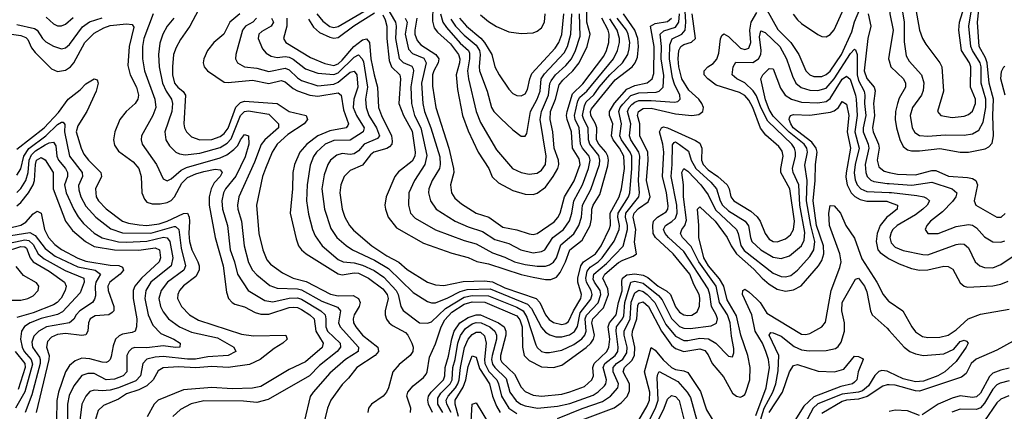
# Model space of a CAD drawing. Header units: inches. Extents: x 1308407 to 1441228, y 959628 to 1036311.
# Tile 503 of 656: x 1405724 to 1410567, y 966535 to 968462. Entities that reach past the tile are written whole.
import ezdxf

# ---------------------------------------------------------------- set-up
doc = ezdxf.new("R2010")
doc.units = ezdxf.units.IN
doc.header["$MEASUREMENT"] = 0
doc.layers.add('B4906', color=7, linetype='Continuous')
doc.layers.add('B4916', color=7, linetype='Continuous')

msp = doc.modelspace()

# ---------------------------------------------------------------- linework, layer by layer
at = {"layer": 'B4906', "color": 5}
for points, elevation in [([(1409528.6, 968488.6), (1409550, 968460.6), (1409570, 968443.3), (1409650, 968388.6), (1409670, 968378.8), (1409690, 968377.5), (1409710, 968388.4), (1409730, 968411.9), (1409800.8, 968570)], 2420), ([(1406603.8, 968510), (1406561.1, 968430), (1406515.4, 968364.6), (1406494.3, 968325.7), (1406481.6, 968290), (1406475.4, 968230), (1406476.2, 968190), (1406486.1, 968150), (1406501.3, 968130), (1406528.3, 968108.3), (1406539.9, 968090), (1406532.1, 967950), (1406534.6, 967930), (1406544.3, 967910), (1406570, 967886.1), (1406610.4, 967870.4), (1406670, 967872.4), (1406710, 967887.2), (1406730, 967901.5), (1406750, 967928.1), (1406788.1, 968031.9), (1406810, 968053.7), (1406830, 968060.3), (1406990, 968050.1), (1407050, 968009.4), (1407133, 967990), (1407139.6, 967970), (1407122.7, 967950), (1407042.4, 967897.6), (1406990.4, 967850), (1406965.9, 967810), (1406933.5, 967730), (1406919.3, 967690), (1406889.2, 967550), (1406900.1, 967410), (1406919.4, 967330), (1406940.3, 967280.3), (1406958.6, 967258.6), (1407016.6, 967216.6), (1407070, 967190.4), (1407133.6, 967173.6), (1407252.2, 967112.2), (1407290, 967103), (1407364.5, 967104.5), (1407390, 967090.1), (1407399.4, 967070), (1407394.2, 967050), (1407370.1, 967010), (1407364.6, 966990), (1407366.8, 966970), (1407376.7, 966950), (1407410, 966910.1), (1407486.1, 966850), (1407488.3, 966830), (1407473.3, 966810), (1407381.9, 966750), (1407342, 966698), (1407310, 966666.2), (1407254, 966590), (1407237.4, 966550), (1407206.1, 966413.9)], 2380), ([(1406888.8, 968470), (1406870.8, 968450), (1406834.2, 968430), (1406819.5, 968410), (1406788, 968290), (1406785.5, 968270), (1406796.1, 968250), (1406830.1, 968230.1), (1406890, 968222.9), (1406950, 968206.4), (1407030, 968223), (1407050, 968215.1), (1407090, 968176), (1407110, 968163.1), (1407190, 968136.5), (1407270, 968144.3), (1407290, 968154.6), (1407350, 968204), (1407370, 968209.1), (1407382.6, 968190), (1407387.5, 968130), (1407368.3, 968070), (1407364.5, 968030), (1407380.3, 967990), (1407418.7, 967930), (1407414.3, 967910), (1407350, 967868.9), (1407270, 967867.8), (1407226.3, 967850), (1407184, 967810), (1407170, 967788.1), (1407153.5, 967746.5), (1407138.3, 967650), (1407134.4, 967570), (1407145.1, 967505.1), (1407164.5, 967430), (1407177.9, 967397.9), (1407211.3, 967350), (1407290, 967282.3), (1407314.6, 967270), (1407370, 967265.6), (1407410, 967254.2), (1407467.2, 967227.2), (1407514.5, 967194.5), (1407575.8, 967130), (1407585.9, 967110), (1407599.4, 967050), (1407610.7, 967030.7), (1407690, 966970.8), (1407729.4, 966969.4), (1407750, 966975.7), (1407818.6, 967041.4), (1407910, 967096.1), (1407950, 967104.2), (1408030, 967103.7), (1408170, 967047.9), (1408200.3, 967030), (1408218.2, 966998.2), (1408262.8, 966862.8), (1408270, 966848.8), (1408290, 966829.6), (1408310, 966824.1), (1408330, 966824.9), (1408390, 966836.4), (1408450, 966863.9), (1408488.9, 966891.1), (1408504.4, 966910), (1408509.5, 966930), (1408505, 966990), (1408511.5, 967008.5), (1408570, 967069.4), (1408582.7, 967110), (1408579.4, 967130), (1408550.9, 967170), (1408545.3, 967185.3), (1408548.4, 967210), (1408610, 967261.7), (1408692.2, 967347.8), (1408713.7, 967430), (1408713.3, 967450), (1408702.9, 967490), (1408705.2, 967510), (1408769.3, 967590.7), (1408773, 967610), (1408767.3, 967670), (1408774.5, 967790), (1408769.9, 967810.1), (1408730.5, 967870), (1408723.5, 967890), (1408729.3, 967950), (1408713.8, 968010), (1408722.5, 968030), (1408735.6, 968044.4), (1408750, 968056.3), (1408770, 968063.5), (1408830, 968064.3), (1408944.8, 968055.2), (1408960.4, 968059.6), (1408972.9, 968070), (1408970.7, 968090), (1408944, 968144), (1408935.6, 968175.6), (1408919.5, 968270), (1408921.5, 968338.5), (1408933.1, 968366.9), (1408980.6, 968390), (1408996.8, 968410), (1409001.1, 968450), (1408995.5, 968530)], 2440), ([(1407184.9, 968490), (1407215, 968455), (1407250, 968429), (1407270, 968423.9), (1407290, 968427.9), (1407417.6, 968502.4)], 2540), ([(1407524.4, 968530), (1407572.3, 968450), (1407575.6, 968430), (1407573.2, 968370), (1407590, 968271), (1407610, 968250.4), (1407652.8, 968232.8), (1407659.6, 968219.6), (1407661.6, 968210), (1407648.1, 968131.9), (1407650.6, 968050), (1407666.3, 967990), (1407696.9, 967930), (1407726, 967794), (1407717.4, 967750), (1407665.3, 967670), (1407638, 967610), (1407637.1, 967550), (1407646.3, 967510), (1407670, 967485.5), (1407770, 967428.3), (1407910, 967375.8), (1407970, 967358.8), (1408050, 967314.3), (1408110, 967293.6), (1408157.8, 967270), (1408210, 967256.6), (1408270, 967248.5), (1408310, 967249.4), (1408330, 967255.7), (1408350, 967269.6), (1408364.7, 967290), (1408386.4, 967353.6), (1408450, 967407.9), (1408474.5, 967450), (1408487.6, 967490), (1408491.5, 967550), (1408533.9, 967626.1), (1408575.1, 967750), (1408577.7, 967770), (1408572.8, 967792.8), (1408528.8, 967850), (1408521.5, 967870), (1408519.4, 967930), (1408498, 967970), (1408492.8, 967990), (1408501.3, 968038.7), (1408510, 968057), (1408548.6, 968091.4), (1408574.9, 968130), (1408626.7, 968190), (1408688.4, 968250), (1408714.4, 968290), (1408722, 968318), (1408724.5, 968350), (1408717, 968390), (1408708, 968410), (1408661.9, 968470)], 2540), ([(1407754.1, 966530), (1407735.6, 966570), (1407731.9, 966590), (1407735.3, 966610), (1407747.4, 966630), (1407808.8, 966690), (1407814.6, 966710), (1407816.2, 966750), (1407833.5, 966806.5), (1407848.9, 966891.1), (1407861.2, 966930), (1407889.2, 966970), (1407930, 966995.8), (1407970, 967009.7), (1407990, 967009.5), (1408079.7, 966970), (1408107.5, 966950), (1408115.6, 966930), (1408115.5, 966910), (1408089.6, 966810), (1408089.3, 966790), (1408096.2, 966776.2), (1408158.1, 966718.1), (1408190, 966654.5), (1408210, 966633.3), (1408250, 966614.6), (1408290, 966608.8), (1408390, 966619.6), (1408430, 966630.1), (1408502.5, 966657.5), (1408538.6, 966690), (1408546, 966710), (1408543.1, 966750), (1408549.7, 966770), (1408611.1, 966828.9), (1408621.6, 966850), (1408626.1, 966890), (1408618.1, 966950), (1408625.1, 966970), (1408658, 967010), (1408668.6, 967070), (1408687.3, 967127.3), (1408684.9, 967175.1), (1408689.5, 967190.5), (1408710, 967206.7), (1408750, 967211.6), (1408790, 967204.1), (1408813.7, 967193.7), (1408863.7, 967150), (1408906.2, 967126.2), (1408925.4, 967110), (1408950.2, 967049.8), (1408970, 967022.9), (1408990, 967010.1), (1409010, 967006.2), (1409030, 967008.5), (1409055.7, 967024.3), (1409067.2, 967052.8), (1409070, 967091.3), (1409066.2, 967110), (1409039.6, 967159.6), (1409019.4, 967210), (1408938.3, 967310), (1408850.6, 967390), (1408840.2, 967410), (1408837.8, 967450), (1408841.4, 967470), (1408860.6, 967490), (1408904.2, 967515.8), (1408912.6, 967530), (1408914.2, 967545.8), (1408905, 967610), (1408886.1, 967690), (1408893, 967810), (1408887.9, 967850), (1408870.9, 967910), (1408880.2, 967930), (1408890, 967934.2), (1408910, 967930.5), (1409048.2, 967868.2), (1409070, 967854), (1409078.5, 967830), (1409076.8, 967770), (1409085.5, 967750), (1409110, 967723.2), (1409157.8, 967690), (1409203.5, 967650), (1409213.6, 967630), (1409222.1, 967590), (1409235.9, 967570), (1409319.7, 967519.7), (1409351.1, 967491.1), (1409365.6, 967470), (1409390.1, 967410), (1409410, 967382.5), (1409430, 967370.6), (1409450, 967368.8), (1409490, 967383.8), (1409515.9, 967404.1), (1409530.7, 967429.3), (1409534.5, 967470), (1409512.5, 967630), (1409466.8, 967710), (1409466.8, 967730), (1409479.9, 967790), (1409474.2, 967814.2), (1409457.3, 967837.3), (1409394.3, 967894.3), (1409367.3, 967927.3), (1409329.1, 968030), (1409310, 968066.1), (1409290, 968088.1), (1409263.6, 968103.6), (1409150, 968140.1), (1409108.5, 968170), (1409091.3, 968190), (1409090, 968210.2), (1409107.9, 968230), (1409134.5, 968245.5), (1409152.9, 968267.1), (1409162.6, 968297.4), (1409171.7, 968368.3), (1409176.8, 968383.2), (1409187.9, 968392.1), (1409210, 968379.7), (1409270, 968321.8), (1409290, 968315.5), (1409310, 968321.9), (1409320.3, 968350), (1409315.1, 968410), (1409321.2, 968450), (1409350, 968497.9)], 2380), ([(1407755.7, 968530), (1407754.7, 968454.7), (1407762.5, 968422.5), (1407779.7, 968399.7), (1407842.3, 968342.3), (1407881.7, 968290), (1407888.7, 968270), (1407887.3, 968250), (1407870.6, 968190), (1407877.5, 968117.5), (1407902.6, 967990), (1407930, 967914.2), (1407979, 967810), (1408031, 967730), (1408048.1, 967688.1), (1408078.5, 967658.5), (1408150, 967621.5), (1408210, 967603.6), (1408250, 967602.4), (1408270, 967607.7), (1408310, 967638.5), (1408348.3, 967690), (1408370.5, 967730), (1408375.4, 967750), (1408373.4, 967770), (1408353.7, 967830), (1408345.8, 967910), (1408332.4, 967970), (1408334.3, 968010), (1408359.7, 968070), (1408378, 968142), (1408395, 968165), (1408443.9, 968210), (1408475.7, 968250), (1408514.4, 968330), (1408529.7, 968390), (1408513.2, 968450), (1408513.1, 968510)], 2620), ([(1409398.4, 968510), (1409453.4, 968413.4), (1409517.2, 968350), (1409555.7, 968290), (1409590, 968209.6), (1409610, 968191.1), (1409630, 968182.2), (1409670, 968181.7), (1409690, 968191.4), (1409710, 968209.1), (1409766.2, 968290), (1409817.6, 968402.4), (1409830, 968451.5), (1409870, 968544.3)], 2380), ([(1405710, 968437.4), (1405797.6, 968417.6), (1405809.8, 968409.8), (1405836.1, 968370), (1405853, 968353), (1405890, 968331.5), (1405930, 968318.8), (1405950, 968322.9), (1405970, 968338.9), (1406032.8, 968427.2), (1406068.4, 968451.6), (1406130, 968471.5)], 2340), ([(1405854.3, 968474.3), (1405890, 968440.8), (1405910, 968430.8), (1405930, 968431.3), (1405950, 968439.2), (1405987.7, 968472.3)], 2360), ([(1406380.4, 968490), (1406335.4, 968370), (1406329, 968330), (1406328.9, 968270), (1406338.5, 968210), (1406389.3, 968070), (1406393.9, 968030), (1406379.3, 967990), (1406323.5, 967890), (1406321.3, 967870), (1406327.1, 967850), (1406397, 967750), (1406430, 967679.6), (1406450, 967669.3), (1406470, 967679.1), (1406518.4, 967721.6), (1406544.8, 967735.2), (1406710, 967782.6), (1406742.6, 967797.4), (1406777.3, 967822.7), (1406796.8, 967843.2), (1406810, 967870.9), (1406830, 967897.7), (1406850, 967890.2), (1406851.9, 967850), (1406833.1, 967786.9), (1406787.4, 967692.6), (1406736.9, 967630), (1406726.9, 967610), (1406718.4, 967570), (1406721.6, 967530), (1406745.8, 967450), (1406760.2, 967330), (1406781.4, 967270), (1406795.7, 967210), (1406847.2, 967130), (1406930, 967080.3), (1406970, 967073.3), (1407050, 967090.9), (1407090, 967093.4), (1407110, 967086.8), (1407204.8, 967030), (1407226.9, 967010), (1407230.7, 966990), (1407229.2, 966950), (1407238.3, 966930), (1407300.6, 966870), (1407302.9, 966850), (1407286.3, 966830), (1407199.3, 966760.7), (1407150, 966709.9), (1406946.5, 966593.5), (1406890, 966578.9), (1406824.7, 966584.7), (1406630, 966587), (1406567.7, 966572.3), (1406516, 966544), (1406478.2, 966510)], 2340), ([(1406482.5, 968470), (1406450.1, 968430), (1406427.8, 968390), (1406413.7, 968346.3), (1406407.8, 968290), (1406410.1, 968229.9), (1406426.5, 968150), (1406444.1, 968110), (1406471.3, 968070), (1406476.7, 968050), (1406472.4, 968010), (1406437.5, 967910), (1406443.3, 967870), (1406460.8, 967840.8), (1406492.6, 967810), (1406510, 967801.8), (1406537.4, 967797.4), (1406610, 967805), (1406710, 967832.7), (1406745.2, 967854.8), (1406764, 967876), (1406810, 967990), (1406830.5, 968009.5), (1406850, 968012.7), (1406950, 967996.4), (1406997.8, 967950), (1406996.8, 967930), (1406930, 967870), (1406912.7, 967847.3), (1406879.2, 967760.8), (1406801.3, 967590), (1406795.3, 967550), (1406797.3, 967530), (1406814.6, 967470), (1406827.8, 967350), (1406850, 967266.9), (1406868.7, 967230), (1406890, 967206), (1406954.2, 967154.2), (1406990, 967140.3), (1407090, 967137.5), (1407110, 967133), (1407210, 967076.9), (1407287.3, 967047.3), (1407301.7, 967030), (1407292.3, 966970), (1407300.1, 966950), (1407390.1, 966850), (1407388.5, 966830), (1407327.1, 966790), (1407250, 966723.2), (1407167.4, 966630), (1407152.2, 966607.8), (1407125.4, 966490)], 2360), ([(1406807.8, 968490), (1406757.1, 968450), (1406729.1, 968390.9), (1406678.6, 968350), (1406648.8, 968310), (1406630.6, 968270), (1406627.3, 968250), (1406630.9, 968230), (1406648.4, 968210), (1406730, 968155), (1406750, 968153), (1406870, 968164.6), (1406950, 968147.6), (1407010, 968162.1), (1407030, 968156.6), (1407070, 968122.6), (1407090, 968111.5), (1407151.1, 968091.1), (1407190, 968086.1), (1407290, 968101.2), (1407305.5, 968090), (1407317.5, 968017.5), (1407341.6, 967950), (1407338.7, 967941.3), (1407330, 967929.2), (1407250, 967915.2), (1407191.1, 967890), (1407136.5, 967850), (1407102.7, 967810), (1407076.2, 967750), (1407067.2, 967710), (1407065.7, 967630), (1407055.1, 967510), (1407083.5, 967383.5), (1407096.2, 967350), (1407110.7, 967330), (1407134, 967310), (1407290, 967210.7), (1407310, 967206.7), (1407370, 967216.1), (1407390, 967214), (1407440.5, 967190), (1407510, 967136.9), (1407531.7, 967110), (1407535.9, 967090), (1407521.3, 967030), (1407522, 967010), (1407529.1, 966989.1), (1407541.9, 966970), (1407557.5, 966957.5), (1407622, 966922), (1407633.6, 966910), (1407653.5, 966870), (1407659.8, 966850), (1407658.6, 966830), (1407645.5, 966810), (1407590, 966766), (1407559.9, 966730), (1407538.7, 966650), (1407528.9, 966630), (1407511.6, 966610), (1407455.3, 966570), (1407439.5, 966550), (1407436.1, 966530)], 2420), ([(1406962.4, 968470), (1406972.1, 968450), (1406961.4, 968430), (1406916, 968404), (1406900.7, 968390), (1406896.8, 968370), (1406918.4, 968318.4), (1406937.1, 968297.1), (1406961.7, 968281.7), (1406990, 968275.6), (1407030, 968279.9), (1407050, 968276.9), (1407070, 968267.6), (1407130, 968220.4), (1407190, 968198.5), (1407270, 968192.9), (1407290, 968201), (1407370, 968277.1), (1407390, 968288.3), (1407409.3, 968269.3), (1407414.7, 968254.7), (1407435.5, 968130), (1407425.3, 968070), (1407429.1, 968030), (1407441.6, 967990), (1407478.7, 967930), (1407493.1, 967890), (1407483.4, 967876.6), (1407419.1, 967850), (1407390, 967817), (1407370, 967802.3), (1407350, 967799.1), (1407310, 967803), (1407284.1, 967795.9), (1407252.6, 967770), (1407239.9, 967750), (1407221.2, 967698.8), (1407210.5, 967630), (1407223.7, 967530), (1407254.7, 967434.7), (1407284.8, 967390), (1407330, 967350.1), (1407361.5, 967330), (1407470, 967278.7), (1407538.2, 967238.2), (1407659.2, 967119.2), (1407730, 967076), (1407750, 967068.8), (1407770, 967068.6), (1407830, 967092.7), (1407890, 967124.3), (1407925.5, 967134.5), (1408038.2, 967138.2), (1408221.5, 967061.5), (1408240.8, 967040.8), (1408290, 966947.3), (1408310, 966924.5), (1408330.9, 966910.9), (1408361.3, 966901.3), (1408390, 966900.7), (1408428.6, 966911.4), (1408452.6, 966927.4), (1408468, 966952), (1408480.9, 967019.1), (1408533.8, 967086.2), (1408540.5, 967110), (1408534.5, 967130), (1408511.5, 967170), (1408508.3, 967190), (1408515.3, 967224.7), (1408530, 967244.1), (1408569.2, 967270.8), (1408588.5, 967290), (1408647.5, 967372.5), (1408672.1, 967430), (1408673.6, 967450), (1408665.4, 967490), (1408667.2, 967510), (1408718.4, 967590), (1408725.1, 967610), (1408735.6, 967730), (1408734.1, 967790), (1408727, 967810), (1408683.8, 967870), (1408675.5, 967890), (1408683.9, 967950), (1408670.8, 968010), (1408677.7, 968030), (1408690, 968046.9), (1408730.7, 968089.3), (1408770, 968101.2), (1408854, 968106), (1408870, 968110.5), (1408888.8, 968130), (1408893, 968187), (1408879.3, 968270), (1408880.6, 968330), (1408875, 968390), (1408892.6, 968407.4), (1408950, 968425.6), (1408965.5, 968450), (1408969.7, 968490)], 2460), ([(1407037.8, 968470), (1407038.4, 968430), (1407021.7, 968370), (1407033, 968350), (1407155, 968275), (1407225.8, 968245.8), (1407270, 968236.6), (1407290, 968245.2), (1407310, 968262.5), (1407368.1, 968330), (1407410, 968361.9), (1407430, 968367.8), (1407444.4, 968350), (1407451.8, 968270), (1407467, 968190), (1407484.7, 968130), (1407489, 968030), (1407503.4, 967990), (1407552.6, 967890), (1407556.4, 967863.6), (1407553.9, 967850), (1407543.5, 967836.5), (1407530, 967828.3), (1407466.2, 967810), (1407450, 967796.1), (1407410, 967745.8), (1407350, 967720.5), (1407320.1, 967690), (1407303.8, 967650), (1407299.1, 967610), (1407310.1, 967530.1), (1407322.8, 967490), (1407346.5, 967450), (1407366.6, 967426.6), (1407455.7, 967350), (1407530, 967300.7), (1407589.2, 967269.2), (1407630, 967232.3), (1407730.3, 967170), (1407770, 967157.9), (1407810, 967153.5), (1407906.1, 967173.9), (1408010, 967176.2), (1408050, 967171.9), (1408110, 967142.6), (1408264.7, 967090), (1408282.5, 967070), (1408309.5, 967009.5), (1408327.5, 966987.5), (1408350, 966971.8), (1408390, 966962.4), (1408410, 966966.3), (1408423.1, 966976.9), (1408447.2, 967030), (1408484, 967090), (1408488, 967110), (1408470, 967170), (1408469.5, 967189.5), (1408483.7, 967250), (1408497.3, 967270), (1408555.5, 967310), (1408583.4, 967350), (1408625.6, 967434.4), (1408629.7, 967450.3), (1408627.5, 967510), (1408672.5, 967590), (1408684.3, 967630), (1408698.4, 967730), (1408695.7, 967790), (1408674.6, 967830), (1408643, 967870), (1408635.1, 967890), (1408641.8, 967950), (1408625.4, 967990), (1408624.3, 968010), (1408650, 968050.9), (1408710, 968120.2), (1408750, 968137.3), (1408809.7, 968150.3), (1408835.6, 968170), (1408843.6, 968196.4), (1408844.3, 968330), (1408827.4, 968430), (1408850, 968443.1), (1408910, 968452.8), (1408930, 968469.1)], 2480), ([(1407144.2, 968464.2), (1407170, 968424.8), (1407199.2, 968399.2), (1407250, 968375.1), (1407270, 968371.2), (1407290, 968373.9), (1407367.7, 968432.3), (1407470, 968495)], 2520), ([(1407510, 968485.1), (1407521.6, 968461.6), (1407529.2, 968430), (1407529.6, 968370), (1407541.2, 968261.1), (1407552.7, 968230), (1407593.5, 968190), (1407596.9, 968170), (1407589.5, 968050), (1407611.2, 967990), (1407653.8, 967913.8), (1407668.9, 967810), (1407667.6, 967790), (1407654.7, 967765.3), (1407586.6, 967713.4), (1407570.1, 967690), (1407526.4, 967590), (1407519.6, 967550), (1407522.6, 967530), (1407536.6, 967490), (1407577.6, 967437.6), (1407710, 967362), (1407850, 967313.9), (1407930, 967291.7), (1407972.5, 967272.5), (1408030, 967260.1), (1408190, 967208.9), (1408250, 967194.6), (1408310, 967182.9), (1408337.1, 967182.9), (1408364.3, 967195.7), (1408382.6, 967217.4), (1408408.8, 967270), (1408429.2, 967330), (1408490, 967376.9), (1408529.9, 967449.9), (1408537.2, 967482.8), (1408538.3, 967530), (1408545.1, 967550), (1408577.8, 967602.2), (1408617.6, 967742.4), (1408620.3, 967770), (1408617, 967790), (1408607.6, 967810), (1408572.6, 967850), (1408561.9, 967870), (1408562.9, 967930), (1408556.6, 967950), (1408533.5, 967990), (1408531.6, 968010), (1408536.4, 968023.6), (1408653.5, 968166.5), (1408736.1, 968230), (1408751.8, 968250), (1408762.5, 968277.5), (1408768.3, 968330), (1408764.4, 968370), (1408749.6, 968410), (1408693.1, 968490)], 2520), ([(1407619.7, 968470), (1407630, 968450), (1407620, 968390), (1407637.2, 968317.2), (1407656, 968296), (1407711.7, 968271.7), (1407723.1, 968250), (1407699.9, 968150), (1407706.5, 968050), (1407714.6, 968010), (1407746.6, 967930), (1407790, 967786.4), (1407793, 967750), (1407789.7, 967730), (1407752.9, 967670), (1407737.1, 967630), (1407734.7, 967610), (1407743.9, 967570), (1407773.2, 967530), (1407866.8, 967470), (1407930, 967443), (1408000.3, 967420.3), (1408060.5, 967380.5), (1408130, 967360.3), (1408189.5, 967329.5), (1408250, 967315), (1408290, 967320.7), (1408307.4, 967330), (1408346.1, 967390), (1408398.2, 967430), (1408427.9, 967472.1), (1408439.8, 967510), (1408448.9, 967570), (1408492.4, 967650), (1408522.1, 967730), (1408530.4, 967770), (1408524.9, 967790), (1408492.3, 967830), (1408482.5, 967850), (1408476.2, 967930), (1408456.9, 967970), (1408452.4, 967990), (1408470, 968062.1), (1408479.7, 968080.3), (1408513.7, 968110), (1408644.9, 968270), (1408663.9, 968310), (1408674.4, 968350), (1408674.6, 968370), (1408663.1, 968410), (1408626.7, 968466.7)], 2560), ([(1407645.9, 966530), (1407647.4, 966550), (1407627.6, 966610), (1407633.3, 966630), (1407659.5, 966660.5), (1407710, 966700.8), (1407722.6, 966717.4), (1407728.8, 966730), (1407739, 966801), (1407770, 966867.4), (1407797.2, 966950), (1407815, 966985), (1407850, 967022.9), (1407910, 967061.9), (1407950, 967074.2), (1408011.9, 967071.9), (1408170, 967004.4), (1408184.8, 966984.8), (1408195.4, 966950), (1408196.7, 966850), (1408205.9, 966810), (1408230, 966784.6), (1408290, 966754.6), (1408349.2, 966750.8), (1408390, 966762.8), (1408510, 966848.4), (1408533.3, 966870), (1408546.5, 966890), (1408551.1, 966910), (1408538.8, 966970), (1408543.2, 966990), (1408595.4, 967044.6), (1408619.4, 967110), (1408617, 967137), (1408592.4, 967190), (1408601.8, 967210), (1408670, 967267.3), (1408690, 967279.4), (1408741.8, 967298.2), (1408757.7, 967310), (1408747.7, 967367.7), (1408755.3, 967430), (1408742.2, 967490), (1408746.4, 967510), (1408767.5, 967532.5), (1408814.6, 967565.4), (1408825.2, 967590), (1408806.2, 967670), (1408814.8, 967770), (1408813.5, 967810), (1408774.2, 967890), (1408774.6, 967950), (1408763.4, 967990), (1408767.4, 968010), (1408790, 968024.6), (1408830, 968026.1), (1408950, 967998.1), (1409030, 967989.8), (1409064, 967996), (1409083.4, 968010), (1409087, 968030), (1409079.3, 968050), (1409065.1, 968070), (1409014.9, 968114.9), (1408980.5, 968170), (1408965.6, 968230), (1408962.2, 968270), (1408966.1, 968310), (1408976.6, 968330), (1408990, 968339.6), (1409028.6, 968351.4), (1409047.3, 968370), (1409030.8, 968490)], 2420), ([(1407677.3, 968470), (1407667, 968410), (1407668.1, 968390), (1407679.9, 968359.9), (1407697.8, 968337.8), (1407771.3, 968290), (1407785.2, 968270), (1407782.2, 968250), (1407760.8, 968210), (1407755.1, 968190), (1407753.9, 968133.9), (1407770.4, 968030), (1407835.2, 967830), (1407858.2, 967730), (1407858.8, 967710), (1407842.6, 967650), (1407848.3, 967610), (1407864.5, 967584.5), (1407896.6, 967556.6), (1407970.1, 967510.1), (1408031.8, 967490), (1408100.9, 967440.9), (1408170, 967428.7), (1408230, 967408.1), (1408250, 967405.6), (1408270, 967409.6), (1408352.8, 967467.2), (1408371.7, 967488.3), (1408382.9, 967510), (1408403.4, 967590), (1408451, 967669), (1408480.4, 967750), (1408476.5, 967776.5), (1408442.8, 967830), (1408438.3, 967910), (1408417, 967970), (1408413.3, 967990), (1408416.7, 968010), (1408443.7, 968096.3), (1408493.5, 968146.5), (1408596.9, 968283.1), (1408610.7, 968310), (1408621.4, 968350), (1408623.4, 968390), (1408618.6, 968410), (1408587.8, 968470)], 2580), ([(1407794.7, 968490), (1407805.2, 968450), (1407822.9, 968422.9), (1407890, 968346.6), (1407931.7, 968310), (1407936.5, 968296.5), (1407936.7, 968270), (1407926.7, 968210), (1407931.1, 968171.1), (1407969.5, 968009.5), (1407990, 967955.9), (1408070, 967820.9), (1408147.7, 967730), (1408190, 967710.1), (1408230, 967701.8), (1408270, 967707.5), (1408290, 967721.3), (1408310.2, 967749.8), (1408313.2, 967790), (1408284.6, 967970), (1408290.4, 968010), (1408324.8, 968090), (1408332.3, 968147.7), (1408338.4, 968161.6), (1408360.1, 968190), (1408410, 968236.9), (1408437.8, 968270), (1408457.7, 968310), (1408480, 968380), (1408477.1, 968490)], 2640), ([(1407844.1, 968464.1), (1407868, 968430), (1407910, 968386.1), (1407970, 968336.1), (1407985.7, 968310), (1407989.6, 968290), (1407983.7, 968230), (1407986.3, 968210), (1408023, 968110), (1408044.2, 968030), (1408056.8, 968010), (1408090, 967976.3), (1408150, 967919.3), (1408190, 967889.1), (1408210, 967888.9), (1408218, 967902), (1408236, 968010), (1408270, 968070.6), (1408284.5, 968110), (1408289.2, 968170.8), (1408304.6, 968195.4), (1408401.5, 968298.5), (1408417.7, 968330), (1408435.6, 968390), (1408439, 968490)], 2660), ([(1407887.4, 968470), (1407921.9, 968430), (1407991.6, 968371.6), (1408010.9, 968350), (1408046.6, 968290), (1408061.5, 968230), (1408082, 968190), (1408130, 968120.7), (1408150, 968098.6), (1408170, 968088.2), (1408190, 968087), (1408210, 968097.8), (1408221.5, 968118.5), (1408232.5, 968170), (1408243.5, 968196.5), (1408358.4, 968321.6), (1408376.2, 968350), (1408390.3, 968389.7), (1408399.8, 968490)], 2680), ([(1407990, 968485.9), (1408030, 968453), (1408070, 968428.2), (1408130, 968402.1), (1408190, 968393.3), (1408250, 968397.2), (1408270, 968404.6), (1408290, 968421.5), (1408304.8, 968450), (1408307.9, 968490)], 2720), ([(1409897.8, 968490), (1409910.4, 968430), (1409895.9, 968370), (1409877.8, 968210), (1409890, 968173), (1409927.3, 968130), (1409931.7, 968111.7), (1409923.3, 968050), (1409927.5, 967990), (1409919.1, 967930), (1409922.2, 967910), (1409948.7, 967850), (1409951.1, 967830), (1409941.6, 967770), (1409950, 967737.1), (1409975.9, 967715.9), (1410000, 967710.5)], 2380), ([(1405684.1, 968390), (1405730, 968383.2), (1405754.4, 968374.4), (1405764.2, 968364.2), (1405782.9, 968322.9), (1405800, 968300), (1405880.2, 968220.2), (1405910, 968206.7), (1405950, 968213.8), (1405973.6, 968230), (1405990, 968250.1), (1406045.5, 968350), (1406090, 968395.8), (1406138.2, 968421.8), (1406170, 968433.1), (1406250, 968442), (1406277.8, 968437.8), (1406285.6, 968425.6), (1406263.4, 968330), (1406256.5, 968236.5), (1406268.2, 968190), (1406298.9, 968130), (1406308.6, 968090), (1406304.8, 968070), (1406291.6, 968050), (1406247.8, 968010), (1406216.1, 967970), (1406192.1, 967910), (1406185.4, 967870), (1406190, 967844.9), (1406210, 967814.6), (1406282.5, 967762.5), (1406310.1, 967730), (1406322.2, 967690), (1406325.1, 967610), (1406338.3, 967578.3), (1406350, 967564.7), (1406375.2, 967555.2), (1406415.6, 967555.6), (1406450, 967562), (1406470, 967572.3), (1406485.2, 967590), (1406521.9, 967658.1), (1406550, 967685), (1406590, 967703.7), (1406630, 967714.9), (1406685.9, 967725.9), (1406710, 967723.2), (1406720.5, 967710), (1406710.1, 967690), (1406680.8, 967659.2), (1406666.3, 967630), (1406657, 967590), (1406656.5, 967550), (1406686.4, 967390), (1406724.8, 967250), (1406741.2, 967121.2), (1406751.5, 967090), (1406769.3, 967070), (1406782.8, 967062.8), (1406830, 967048.9), (1406881.9, 967021.9), (1406910, 967012.4), (1406950, 967013.5), (1407050, 967045.3), (1407070, 967047.8), (1407090, 967045.1), (1407110, 967035.8), (1407151.3, 967010), (1407171.9, 966990), (1407180.9, 966930), (1407216.2, 966870), (1407211.8, 966848.2), (1407130, 966779.1), (1407050, 966740.1), (1406910, 966657.4), (1406870, 966649), (1406770, 966646.1), (1406670, 966651.5), (1406530, 966640.6), (1406406, 966590), (1406385.5, 966570), (1406351.6, 966508.4)], 2320), ([(1407804.7, 966530), (1407780.2, 966570), (1407780.3, 966599.7), (1407795.4, 966624.6), (1407840.7, 966670), (1407850.7, 966690), (1407855.3, 966750), (1407866.8, 966790), (1407879.6, 966870), (1407892.3, 966907.7), (1407917, 966943), (1407950, 966965.7), (1407970, 966971.6), (1407994.4, 966970), (1408037.2, 966950), (1408061.2, 966930), (1408068.9, 966910), (1408068.6, 966890), (1408047.3, 966810), (1408045.1, 966790), (1408050, 966767.3), (1408060.9, 966750), (1408116.7, 966696.8), (1408135, 966630), (1408166, 966586), (1408188.5, 966570), (1408210, 966561.5), (1408271.2, 966551.2), (1408370, 966560.1), (1408430, 966573.8), (1408544.9, 966615.1), (1408570, 966630.4), (1408600.4, 966659.6), (1408607.4, 966670), (1408610.8, 966690), (1408593.8, 966750), (1408601.9, 966770), (1408652.5, 966810), (1408665.5, 966830), (1408668.1, 966850), (1408657.3, 966930), (1408659.6, 966950), (1408689.3, 966990), (1408695.1, 967004.9), (1408699.9, 967070), (1408730, 967170), (1408750, 967175.5), (1408790, 967166), (1408865.2, 967105.2), (1408883.8, 967083.8), (1408930, 966991.6), (1408970, 966953), (1408990, 966943.9), (1409021.8, 966941.8), (1409125, 966955), (1409151.5, 966968.5), (1409155.6, 966990), (1409149.2, 967010), (1409126.4, 967050), (1409118.9, 967110), (1409110, 967137.8), (1408990, 967321.8), (1408914.8, 967390), (1408898, 967410), (1408890.3, 967430), (1408899.9, 967450), (1408931.5, 967468.5), (1408950, 967485.4), (1408958.4, 967510), (1408956, 967550), (1408927.8, 967690), (1408933.7, 967750), (1408934.5, 967845.5), (1408942.5, 967857.5), (1408950, 967860.1), (1408970, 967848.2), (1409014.3, 967814.3), (1409027.2, 967770), (1409049.6, 967730), (1409123.2, 967663.2), (1409151.5, 967630), (1409169.8, 967570), (1409181.2, 967550), (1409210, 967521.7), (1409292.1, 967470), (1409308.3, 967448.3), (1409317.8, 967390), (1409325.5, 967370), (1409369.2, 967330), (1409430, 967293.2), (1409470, 967287.1), (1409510, 967299.9), (1409570, 967348.6), (1409583.1, 967376.9), (1409585, 967415.1), (1409561.8, 967550), (1409556.3, 967650), (1409529, 967710), (1409524.5, 967730), (1409539.2, 967790), (1409540.4, 967810), (1409535.1, 967830), (1409522.1, 967850), (1409403.2, 967963.2), (1409369.2, 968029.2), (1409347.9, 968087.9), (1409332, 968112), (1409290, 968151.4), (1409250.8, 968170), (1409228.4, 968190), (1409232.5, 968230), (1409246.8, 968253.2), (1409329.6, 968250.4), (1409358.2, 968270), (1409369.3, 968290), (1409371.6, 968310), (1409363.4, 968376.6), (1409370, 968406.9), (1409390, 968398.1), (1409462.5, 968330), (1409495, 968270), (1409524.6, 968184.6), (1409542.2, 968150), (1409568.2, 968128.2), (1409610, 968114.6), (1409650, 968113.8), (1409690, 968125.1), (1409730, 968170.1), (1409810, 968296.2), (1409830, 968317.4), (1409834.1, 968314.1), (1409842.5, 968290), (1409842.2, 968190), (1409850, 968162.5), (1409878.1, 968110), (1409881.2, 968090), (1409878.4, 968050), (1409885.5, 967990), (1409872.7, 967930), (1409872.6, 967910), (1409896.8, 967850), (1409899.6, 967830), (1409882.8, 967750), (1409885.1, 967710), (1409892.8, 967690), (1409910, 967672.4), (1409925.7, 967665.7), (1409990, 967656.3), (1410000, 967655.7)], 2360), ([(1410000, 968289.9), (1409996.7, 968270), (1410000, 968259.1)], 2420), ([(1408370, 966499.4), (1408490, 966548.3), (1408590, 966582.8), (1408630.3, 966610), (1408665.9, 966650), (1408669.9, 966670), (1408642.9, 966730), (1408642.9, 966750), (1408659.6, 966770), (1408690, 966791.5), (1408710, 966823), (1408711.8, 966850), (1408697.2, 966910), (1408696.6, 966930), (1408726.8, 966990), (1408731.6, 967071.6), (1408750, 967117.5), (1408770, 967131.4), (1408790, 967125), (1408810, 967110.2), (1408848.1, 967070), (1408902.3, 966962.3), (1408950, 966904.4), (1408990, 966884.1), (1409010, 966883.7), (1409070, 966894.7), (1409111.5, 966891.5), (1409148.4, 966870), (1409210, 966806.7), (1409230, 966802.6), (1409236.8, 966823.2), (1409236.7, 966843.3), (1409224.5, 966904.5), (1409218.2, 966970), (1409204.7, 967010), (1409165.8, 967070), (1409150.2, 967150), (1409063.9, 967270), (1409026.5, 967346.5), (1408984.2, 967390), (1408973.9, 967410), (1408981.1, 967430), (1408995.5, 967450), (1409004, 967476), (1408989, 967590), (1408988.6, 967648.6), (1408980.6, 967710), (1408990, 967729.3), (1409010, 967716), (1409075, 967650), (1409110, 967599.6), (1409146.9, 967526.9), (1409249.3, 967430), (1409258, 967410), (1409270.8, 967350.8), (1409287, 967327), (1409430, 967215.1), (1409470, 967198), (1409490, 967197.4), (1409516.1, 967203.9), (1409550, 967229), (1409610, 967296.4), (1409630.2, 967330), (1409635, 967370), (1409614.6, 967450), (1409593.7, 967570), (1409597.8, 967670), (1409585.6, 967745.6), (1409598.2, 967810), (1409594.9, 967830), (1409581.6, 967850), (1409507.9, 967907.9), (1409430, 967987.5), (1409410, 968019.3), (1409392.8, 968067.2), (1409368.6, 968170), (1409379.2, 968190), (1409410, 968222), (1409430, 968219.6), (1409465.5, 968125.5), (1409488.4, 968090), (1409519.3, 968070), (1409570, 968056.4), (1409650, 968052.2), (1409690, 968059.6), (1409710, 968073.8), (1409770, 968168.6), (1409790, 968183.5), (1409808.7, 968168.7), (1409835.5, 968090), (1409838, 968070), (1409842.5, 967990), (1409831.1, 967910), (1409852.8, 967830), (1409833.8, 967750), (1409828.7, 967708.7), (1409833.6, 967673.6), (1409843.4, 967650), (1409860.5, 967630), (1409890, 967616), (1410000, 967612)], 2340), ([(1405710, 967824.8), (1405845, 967930), (1405915, 968005), (1405963.3, 968070), (1406022.6, 968117.4), (1406050, 968147), (1406090, 968171), (1406105.1, 968165.1), (1406110.1, 968150), (1406099.9, 968110), (1406054.7, 968010), (1406010, 967939.5), (1406002.9, 967910), (1406026.4, 967830), (1406040.6, 967800.6), (1406062.3, 967770), (1406123.1, 967710), (1406127.2, 967690), (1406096.9, 967630), (1406101.2, 967590), (1406112, 967570), (1406150, 967531.8), (1406230, 967471.1), (1406260.3, 967460.3), (1406311.8, 967451.9), (1406350, 967448.6), (1406410, 967457.1), (1406450, 967470.6), (1406530, 967507.8), (1406550, 967509.4), (1406558, 967490), (1406559.9, 967470), (1406556.8, 967410), (1406559.9, 967370), (1406571.7, 967330), (1406600.7, 967270), (1406606.8, 967250), (1406606.9, 967230), (1406590, 967198.4), (1406530, 967152.5), (1406511.1, 967130), (1406502.3, 967110), (1406501.1, 967090), (1406519.8, 967050), (1406559.5, 967010), (1406603.4, 966983.4), (1406814.7, 966914.7), (1406874.4, 966905.6), (1407034, 966910), (1407040.6, 966890), (1407018.5, 966870), (1406975.5, 966844.5), (1406907.2, 966790), (1406855, 966765), (1406750, 966750.7), (1406670, 966754.8), (1406590, 966749.1), (1406505.6, 966754.4), (1406430, 966749.5), (1406405.5, 966734.5), (1406380.5, 966690), (1406350, 966660.5), (1406310, 966640.8), (1406250, 966621.1), (1406210, 966595.3), (1406136.7, 966563.3), (1406110, 966539), (1406094.9, 966490)], 2280), ([(1408490, 966492.5), (1408647.6, 966552.4), (1408683, 966577), (1408711.9, 966608.1), (1408723.4, 966636.6), (1408723.5, 966670), (1408691.6, 966730), (1408698.3, 966750), (1408734.6, 966785.4), (1408747.9, 966810), (1408750, 966850), (1408736.4, 966910), (1408738.5, 966930), (1408759.2, 966990), (1408765.1, 967054.9), (1408770, 967066.3), (1408790, 967073.3), (1408816.1, 967050), (1408880.3, 966930), (1408930, 966861), (1408950, 966844.5), (1408990, 966830.1), (1409070, 966842.2), (1409094.2, 966834.2), (1409110, 966813.1), (1409130.3, 966770.3), (1409184.9, 966704.9), (1409230, 966625.1), (1409250, 966608.9), (1409270, 966605.4), (1409278.7, 966610), (1409290, 966618.2), (1409296, 966630), (1409314.8, 966690), (1409316.6, 966750), (1409305.7, 966810), (1409270.4, 966910.4), (1409250, 967004.5), (1409203.1, 967083.1), (1409186.8, 967150), (1409166.4, 967186.4), (1409111.1, 967250), (1409089.7, 967290.3), (1409063.9, 967390), (1409064.6, 967450), (1409058, 967530), (1409070, 967540.7), (1409143.9, 967470), (1409204.5, 967390), (1409223.2, 967350), (1409249, 967310), (1409335.2, 967235.2), (1409375.7, 967190), (1409410, 967160.7), (1409450, 967136.4), (1409490, 967126), (1409530, 967133.2), (1409566.8, 967153.2), (1409653.1, 967250), (1409670, 967277.8), (1409678.6, 967310), (1409677.8, 967350), (1409643.2, 967450), (1409626, 967570), (1409636.7, 967670), (1409638.1, 967750), (1409647, 967810), (1409642, 967830), (1409619.3, 967859.3), (1409528.8, 967930), (1409516, 967950), (1409508.6, 967970), (1409510, 967979.3), (1409515.3, 967990), (1409530, 967996), (1409610, 967991.3), (1409712.6, 968007.4), (1409730, 968013.6), (1409751.2, 968030), (1409770, 968058.9), (1409790, 968046.2), (1409801.5, 967990), (1409794, 967910), (1409810, 967830), (1409788.5, 967708.5), (1409787.1, 967687.1), (1409793.7, 967650), (1409813.8, 967610), (1409831.7, 967591.7), (1409857.2, 967577.2), (1409890, 967569.6), (1409988.6, 967568.6), (1410000, 967564.6)], 2320), ([(1405710, 967696.6), (1405730, 967727.5), (1405745.4, 967790), (1405770, 967828), (1405852.8, 967890), (1405910, 967945.6), (1405930, 967957.7), (1405937.4, 967957.4), (1405946.8, 967946.8), (1405945.1, 967910), (1405969.1, 967790), (1406031.8, 967710), (1406032.9, 967690), (1406014, 967646), (1406014.6, 967625.4), (1406024.5, 967590), (1406050, 967544.8), (1406098.9, 967490), (1406172.4, 967432.4), (1406230, 967412.7), (1406370, 967411.3), (1406484, 967444), (1406490, 967444.2), (1406506.6, 967430), (1406518.3, 967338.3), (1406540.4, 967250), (1406531.3, 967228.7), (1406452.1, 967170), (1406420.3, 967130), (1406408.5, 967090), (1406416.8, 967050), (1406430, 967024), (1406456, 966990), (1406510, 966950.9), (1406570, 966924.9), (1406697.1, 966897.1), (1406777.4, 966850), (1406787.8, 966830), (1406749.6, 966810.4), (1406650, 966803.7), (1406589.1, 966790.9), (1406549.1, 966790.9), (1406430, 966804.1), (1406390, 966801.1), (1406349, 966791), (1406329.4, 966770.6), (1406318.5, 966710), (1406295.1, 966684.9), (1406210, 966650.2), (1406170, 966639), (1406130, 966635.8), (1406090, 966639.5), (1406070, 966633.3), (1406050.1, 966609.9), (1406029.6, 966570), (1406020.2, 966490)], 2260), ([(1405710, 967612.3), (1405730, 967630.8), (1405754.8, 967670), (1405765.7, 967710), (1405770.9, 967770), (1405782.8, 967797.2), (1405802.9, 967817.1), (1405850, 967846.2), (1405870, 967856.1), (1405890, 967859.1), (1405901.9, 967841.9), (1405907.1, 967790), (1405915.6, 967770), (1405949, 967730), (1405959.7, 967710), (1405958.9, 967690), (1405944, 967650), (1405952.2, 967610), (1405990, 967527.5), (1406011.4, 967491.4), (1406038.8, 967458.8), (1406091.4, 967411.4), (1406130, 967388.1), (1406210, 967369), (1406250, 967366.6), (1406350, 967372.4), (1406431.3, 967391.3), (1406450, 967388.8), (1406463.1, 967370), (1406477.1, 967290), (1406469.8, 967250.2), (1406369.4, 967170), (1406344.7, 967130), (1406339.6, 967090), (1406356.8, 967010), (1406378.8, 966958.8), (1406417.9, 966917.9), (1406482.6, 966890), (1406514, 966870), (1406512.7, 966850), (1406490, 966848.5), (1406430, 966856.9), (1406350, 966847.9), (1406291.4, 966848.6), (1406276.5, 966843.5), (1406260.6, 966830), (1406251.3, 966810), (1406250.6, 966729.4), (1406233.5, 966710), (1406190, 966692.9), (1406150, 966689.7), (1406090, 966720.6), (1406059, 966721), (1406030, 966710.9), (1405990, 966659.9), (1405967.2, 966612.8), (1405959.3, 966570), (1405958.8, 966490)], 2240), ([(1405710, 967545.3), (1405730, 967561.9), (1405767.8, 967610), (1405790.2, 967650), (1405796.7, 967670), (1405801.5, 967750), (1405806.7, 967770), (1405830, 967784.1), (1405850, 967772.4), (1405889.3, 967710), (1405889.8, 967630), (1405950.1, 967470), (1405984.6, 967424.7), (1406047.4, 967370), (1406090, 967346.6), (1406190, 967329.4), (1406310, 967327.9), (1406390, 967339.6), (1406411.6, 967330), (1406417.4, 967290), (1406410.1, 967270), (1406323, 967190), (1406290.7, 967150), (1406283.2, 967130), (1406282.2, 967090), (1406300.1, 966990), (1406298.9, 966950), (1406292.5, 966930), (1406277.2, 966922.8), (1406230, 966915.1), (1406213.3, 966906.7), (1406195.7, 966890), (1406183.4, 966856.6), (1406174.9, 966805.1), (1406169.7, 966790.3), (1406159.4, 966780.6), (1406150, 966775.6), (1406130, 966776.2), (1406070, 966793.7), (1406030, 966795.8), (1405996.5, 966783.5), (1405970, 966760.7), (1405950, 966729), (1405914.6, 966630), (1405907.5, 966587.5), (1405905.5, 966490)], 2220), ([(1409344.9, 966515.1), (1409395.6, 966650), (1409411.1, 966750), (1409406.4, 966790), (1409394.3, 966830), (1409377.1, 966870), (1409341.1, 966930), (1409324.2, 967010), (1409279.9, 967110), (1409281.2, 967130), (1409290, 967135.9), (1409310, 967123.6), (1409350, 967087.2), (1409366.5, 967070), (1409398.7, 967018.7), (1409570, 966915), (1409590, 966912.8), (1409610, 966918.4), (1409669.9, 966950.1), (1409686.6, 966973.4), (1409714.7, 967130), (1409757.4, 967242.6), (1409763.7, 967270), (1409757.7, 967310), (1409706.5, 967450), (1409703, 967510), (1409710, 967547.6), (1409730, 967546.5), (1409760.6, 967510), (1409786.7, 967450), (1409830, 967387.5), (1409865.7, 967285.7), (1409939.1, 967170), (1409970.1, 967110.1), (1409997.5, 967077.4), (1410000, 967075.7)], 2280), ([(1405670, 967435.5), (1405730, 967450.5), (1405754.5, 967465.5), (1405790, 967505.8), (1405810, 967519.9), (1405830, 967509.2), (1405846.4, 967430), (1405866.8, 967390), (1405896.5, 967356.5), (1405930.4, 967330.4), (1406010, 967288.5), (1406050, 967273.1), (1406170, 967254.1), (1406211.9, 967251.9), (1406230, 967244.9), (1406234.8, 967230), (1406219.3, 967210), (1406168.2, 967170), (1406157.2, 967150), (1406160.1, 967130), (1406187.8, 967050), (1406186.6, 967030), (1406179.3, 967020.7), (1406162.3, 967010), (1406095.6, 967004.4), (1406071, 966990), (1406063.1, 966970), (1406059.7, 966930), (1406049.2, 966910.8), (1406030, 966908.3), (1405950, 966917.3), (1405910, 966913), (1405880.8, 966899.2), (1405861.9, 966878.1), (1405856.5, 966850), (1405869.3, 966810), (1405867.4, 966790), (1405805.5, 966530)], 2180), ([(1410000, 967498.9), (1409989.3, 967490.7), (1409955.7, 967450), (1409941.7, 967410), (1409937.2, 967370), (1409944.9, 967330), (1409955.9, 967315.9), (1409990, 967291.1), (1410000, 967285.9)], 2320), ([(1405650, 967395), (1405774.8, 967414.8), (1405800.6, 967400.6), (1405850, 967336.3), (1405898.3, 967298.3), (1406010, 967245.1), (1406095.6, 967230), (1406122.5, 967210), (1406099.6, 967170), (1406095.2, 967150), (1406096.9, 967103.1), (1406093.1, 967086.9), (1406082, 967070), (1406019.9, 967030), (1406001.7, 967010), (1405990, 966987.9), (1405970, 966970.8), (1405856.3, 966950), (1405818.2, 966930), (1405794.6, 966905.4), (1405784.8, 966875.2), (1405787.2, 966850), (1405821.7, 966801.7), (1405825.9, 966790), (1405824.9, 966770), (1405784, 966616), (1405750.6, 966530)], 2160), ([(1405650, 967357.4), (1405750, 967379.3), (1405770, 967376), (1405790, 967355.5), (1405816, 967310), (1405844.7, 967284.7), (1405948, 967228.1), (1406039.1, 967190), (1406042.1, 967170), (1406021.9, 967118.1), (1405935.3, 967024.7), (1405910, 967011.3), (1405830, 966991.8), (1405776.2, 966970), (1405748, 966952), (1405733.9, 966930), (1405728.8, 966890), (1405736.1, 966850), (1405745.7, 966830), (1405781, 966790), (1405787.6, 966767.6), (1405749.9, 966630.1), (1405703.7, 966550)], 2140), ([(1405650, 967319.9), (1405730, 967346.4), (1405750, 967344.1), (1405757.3, 967337.3), (1405776.2, 967290), (1405790.9, 967270.9), (1405870, 967225), (1405944.4, 967170), (1405952.5, 967150), (1405948.3, 967130), (1405928, 967092), (1405909.2, 967070.8), (1405890, 967059.2), (1405790, 967019.9), (1405710, 966996.1)], 2120), ([(1405637.6, 967082.4), (1405730, 967082.4), (1405763.7, 967090), (1405790, 967103.2), (1405815.4, 967130), (1405818, 967150), (1405806.8, 967166.8), (1405743.5, 967203.5), (1405707.4, 967247.4)], 2080), ([(1409360.9, 966470), (1409385.7, 966550), (1409428.2, 966630), (1409442.7, 966670), (1409454, 966734), (1409458.2, 966810), (1409410.9, 966910), (1409418, 966922), (1409430, 966921.6), (1409470, 966904.1), (1409533.9, 966853.9), (1409570, 966837), (1409607.2, 966832.8), (1409690, 966834.3), (1409736.1, 966843.9), (1409750, 966853.6), (1409764.7, 966875.3), (1409780.1, 966930), (1409781.1, 966970), (1409768.2, 967030), (1409768.9, 967070), (1409834.5, 967185.5), (1409850, 967190.3), (1409878.9, 967150), (1409890, 967123.6), (1409909, 967030), (1409917, 967010), (1409990, 966943.9), (1410000, 966932.6)], 2260), ([(1407846.2, 966530), (1407824.8, 966570), (1407821.5, 966590), (1407831.4, 966610), (1407868.1, 966650), (1407879.1, 966670), (1407886, 966690), (1407892.2, 966750), (1407911.5, 966848.5), (1407930, 966889.2), (1407950, 966912.7), (1407970, 966924.2), (1407990, 966923.7), (1408010, 966907.2), (1408019, 966870), (1408010.7, 966790), (1408012.7, 966770), (1408031.1, 966731.1), (1408070.8, 966690), (1408079.9, 966670), (1408093.4, 966610), (1408130, 966550.1), (1408170, 966523.7)], 2340), ([(1405702.8, 966830), (1405749.6, 966770), (1405751.2, 966750), (1405717, 966643)], 2120), ([(1407882.1, 966510), (1407866.1, 966570), (1407865.9, 966590), (1407905.6, 966654.4), (1407917.8, 966690), (1407930, 966755.2), (1407950, 966807.8), (1407970, 966800.8), (1407985.4, 966745.4), (1408034.4, 966670), (1408049.2, 966610), (1408070, 966560.8), (1408087.1, 966530)], 2320), ([(1408770, 966491.6), (1408810, 966562.4), (1408821.8, 966590), (1408823.5, 966630), (1408797.3, 966730), (1408830, 966848.6), (1408850, 966835.2), (1408888.3, 966788.3), (1408930, 966751.3), (1408950, 966741), (1408990, 966735), (1409010, 966725.8), (1409073.2, 966633.2), (1409102.1, 966542.1), (1409130, 966496)], 2280), ([(1409409.5, 966530), (1409475.2, 966630), (1409510, 966728.8), (1409530, 966759.7), (1409550, 966764.7), (1409651.8, 966731.8), (1409731.5, 966728.5), (1409777.3, 966742.7), (1409830, 966806.7), (1409850, 966805.5), (1409870, 966794.8), (1409872.4, 966790), (1409847.2, 966730), (1409841.8, 966690), (1409830, 966678.2), (1409819.6, 966670), (1409762.8, 966657.2), (1409630, 966605.6), (1409580.4, 966559.6), (1409536.3, 966490)], 2240), ([(1408810.4, 966470), (1408851.9, 966550), (1408864.4, 966590), (1408859.1, 966700.9), (1408862, 966718), (1408870, 966730.7), (1408961.6, 966681.6), (1409007.4, 966630), (1409022.6, 966602.6), (1409055.1, 966490)], 2260), ([(1410000, 966727.4), (1409990, 966732.2), (1409964.5, 966735.5), (1409950, 966731.2), (1409930, 966712), (1409899, 966661), (1409870, 966635.8), (1409850, 966628.5), (1409770, 966619.4), (1409650, 966571.3), (1409626.4, 966550), (1409586.4, 966473.5)], 2260), ([(1410000, 966665.3), (1409990, 966665.6), (1409970, 966658.2), (1409892.3, 966607.7), (1409850, 966595.4), (1409790.4, 966589.6), (1409770, 966583), (1409670, 966524.3)], 2280), ([(1408846.3, 966453.7), (1408894.1, 966550), (1408910, 966594.3), (1408930, 966613.5), (1408950, 966608.3), (1408967.9, 966587.9), (1409002.1, 966450)], 2240), ([(1407942.7, 966457.3), (1407949.3, 966570), (1407970, 966576.8), (1408062.6, 966422.6)], 2280)]:
    msp.add_lwpolyline(points, dxfattribs=dict(at, elevation=elevation))
at = {"layer": 'B4916', "color": 5}
for points, elevation in [([(1410000, 968932.7), (1410009.5, 968970), (1410030, 968995.3), (1410050, 968990.2), (1410055.1, 968975.1), (1410064.2, 968930), (1410077, 968810), (1410053.6, 968670), (1410017.8, 968590), (1410005, 968545), (1410003.7, 968490), (1410019.7, 968410), (1410000, 968289.9)], 2420), ([(1410061.6, 968530), (1410074.7, 968450), (1410073.6, 968353.6), (1410084.2, 968284.3), (1410098, 968258), (1410159, 968190), (1410170.9, 968150.9), (1410167.4, 968112.6), (1410159.9, 968090), (1410115.1, 968030), (1410102.9, 967990), (1410113.7, 967930), (1410127.1, 967907.1), (1410150, 967892.8), (1410190, 967888.2), (1410275.5, 967895.5), (1410370, 967894.3), (1410410, 967899.8), (1410441.3, 967918.7), (1410462.9, 967957.1), (1410476.5, 968030), (1410476.5, 968070), (1410452.7, 968150), (1410452.5, 968230), (1410448.1, 968250), (1410409.7, 968310), (1410401.8, 968330), (1410392.4, 968430), (1410419.2, 968590)], 2440), ([(1410128.6, 968530), (1410149.2, 968410), (1410164.1, 968370), (1410180.7, 968340.7), (1410250, 968250.2), (1410259.2, 968230), (1410267.2, 968110), (1410238.6, 968010), (1410254.9, 967990), (1410310, 967980.1), (1410370, 967987.2), (1410390, 967996.1), (1410410, 968012.4), (1410425.7, 968050), (1410424.2, 968070), (1410400.7, 968130), (1410402.1, 968230), (1410394.7, 968250), (1410356.8, 968310), (1410343.2, 968410), (1410346.7, 968450), (1410377.4, 968550)], 2460), ([(1410000, 968259.1), (1410008.7, 968230), (1410070.8, 968170.8), (1410081.2, 968150), (1410080.1, 968130), (1410050, 968075.7), (1410041.1, 968050), (1410032.1, 968010), (1410030.1, 967970), (1410036.2, 967930), (1410052.9, 967872.9), (1410070, 967837.1), (1410090, 967820.8), (1410110, 967815.8), (1410150, 967815.9), (1410250, 967828.3), (1410350, 967810.1), (1410390, 967810.5), (1410472.8, 967827.2), (1410490, 967835.8), (1410506.3, 967853.7), (1410514.3, 967890), (1410509.8, 967989.8), (1410513.2, 968070), (1410491.4, 968150), (1410482.5, 968250), (1410474.4, 968274.4), (1410443.1, 968330), (1410434.1, 968450), (1410441.2, 968510)], 2420), ([(1410571.4, 968090), (1410550, 968170), (1410553.3, 968206.7), (1410564.5, 968230), (1410570, 968233.8)], 2380), ([(1410000, 967710.5), (1410041.2, 967701.2), (1410130, 967698.2), (1410210, 967719.9), (1410230, 967720.1), (1410292.5, 967692.5), (1410385.9, 967685.9), (1410410, 967680.3), (1410426.6, 967670), (1410434, 967650), (1410417.6, 967570), (1410426.7, 967550), (1410530, 967490.2), (1410550.4, 967489.6), (1410571.2, 967508.8)], 2380), ([(1410000, 967655.7), (1410111.6, 967648.4), (1410210, 967663.1), (1410310.2, 967630), (1410333, 967610), (1410328.1, 967590), (1410311.9, 967568.1), (1410262.9, 967517.1), (1410203, 967470), (1410186.3, 967450), (1410176.9, 967430), (1410190.8, 967410), (1410242, 967410), (1410330, 967444), (1410390, 967454.1), (1410410, 967450.1), (1410430, 967437.8), (1410470, 967393.6), (1410510, 967368.8), (1410550, 967368), (1410570, 967374.6)], 2360), ([(1410000, 967612), (1410011.6, 967611.6), (1410136.7, 967596.7), (1410170.4, 967590), (1410184.1, 967584.1), (1410198.4, 967570), (1410187.9, 967550), (1410166.3, 967530), (1410130, 967502.1), (1410039.8, 967450), (1410018.3, 967430), (1410010, 967415.4), (1410003.7, 967390), (1410010, 967363.8), (1410030, 967342.3), (1410070, 967326.1), (1410165.8, 967305.8), (1410190, 967304.8), (1410330, 967355.3), (1410350, 967359.3), (1410370, 967357), (1410390, 967339.7), (1410423.2, 967270), (1410446.7, 967250), (1410470, 967242.1), (1410510, 967240.6), (1410550, 967257.2), (1410630, 967311.9)], 2340), ([(1410000, 967564.6), (1410041.6, 967550), (1410040.2, 967530), (1410000, 967498.9)], 2320), ([(1410000, 967285.9), (1410050, 967260.1), (1410110, 967237.2), (1410150, 967229.7), (1410190, 967231.5), (1410268.9, 967248.9), (1410290, 967248.1), (1410314.1, 967234.1), (1410350, 967166.4), (1410370, 967150.2), (1410386.4, 967146.4), (1410510, 967152.3), (1410550, 967160.1), (1410585.3, 967174.7)], 2320), ([(1410000, 967075.7), (1410068.4, 967030), (1410111.2, 966950), (1410130, 966926.4), (1410163.5, 966903.5), (1410190, 966898.4), (1410250, 966899.7), (1410290, 966909.4), (1410330, 966935.1), (1410389.4, 966990), (1410450, 967013.4), (1410590, 967036.9)], 2280), ([(1410000, 966932.6), (1410073.5, 966850), (1410101.5, 966830), (1410130, 966817.2), (1410170, 966809.2), (1410270, 966818.1), (1410319.2, 966840.8), (1410350, 966878), (1410370, 966884.4), (1410380.3, 966880.3), (1410388.8, 966870), (1410379.7, 966850), (1410330, 966780.8), (1410274.1, 966730), (1410239.8, 966710), (1410170, 966682.9), (1410130, 966680.1), (1410070, 966694.3), (1410000, 966727.4)], 2260), ([(1410610, 966880.8), (1410530, 966835.2), (1410427.9, 966792.1), (1410403.6, 966770), (1410379.1, 966720.9), (1410356.4, 966703.6), (1410150, 966634.7), (1410130, 966635.7), (1410030, 966664.1), (1410000, 966665.3)], 2280), ([(1410590, 966746.6), (1410550, 966738.3), (1410510, 966722.9), (1410493.4, 966706.6), (1410450, 966623.6), (1410430, 966606.1), (1410410, 966603.1), (1410350, 966610.8), (1410310, 966600.4), (1410240.8, 966570), (1410162.8, 966517.2)], 2320), ([(1410590, 966684.9), (1410546.3, 966673.7), (1410530, 966665.7), (1410510, 966644.8), (1410470, 966575.6), (1410450, 966552.7), (1410430, 966543.2), (1410350, 966546.1), (1410308.5, 966531.5)], 2340), ([(1410588.3, 966611.7), (1410550, 966594.7), (1410530, 966576.7), (1410470, 966488.8)], 2360), ([(1410150, 966515), (1410090, 966537), (1410030, 966540.1), (1410000, 966534.6)], 2320)]:
    msp.add_lwpolyline(points, dxfattribs=dict(at, elevation=elevation))

doc.saveas('drawing.dxf')
